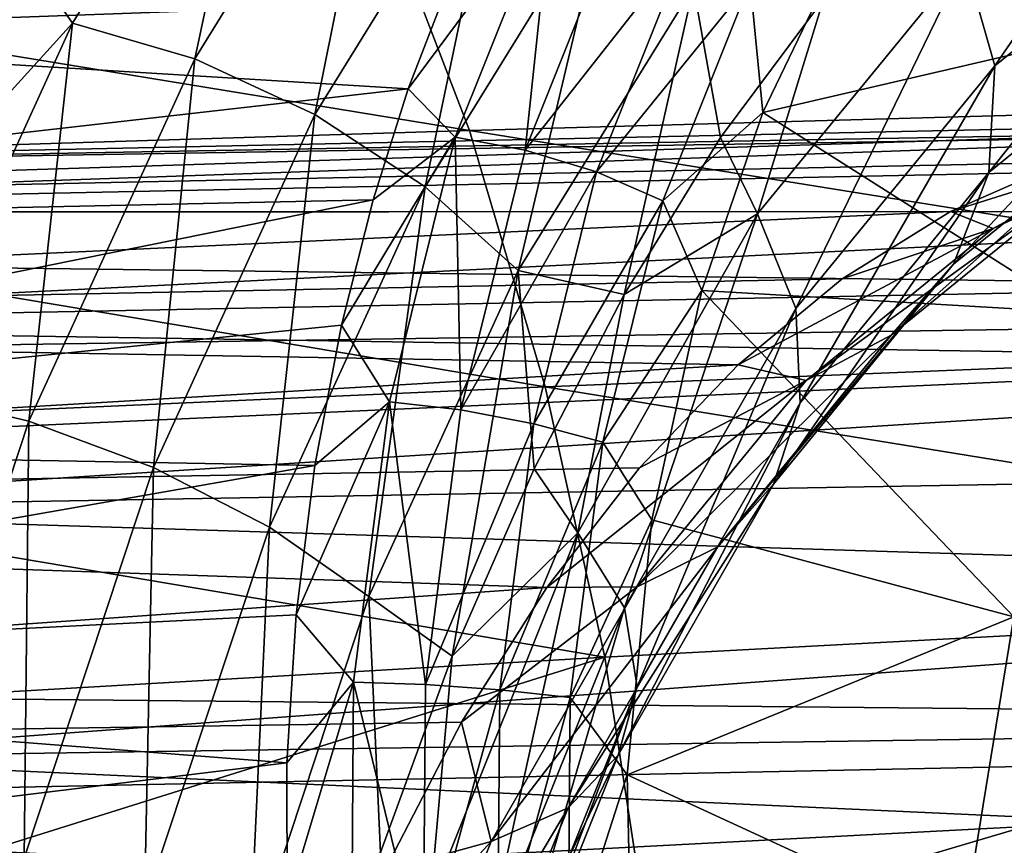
# Model space of a CAD drawing. Header units: metres. Extents: x -62 to 150, y -92 to 92.
# Tile 259 of 656: x 44.07 to 47.9, y -54.86 to -51.65. Entities that reach past the tile are written whole.
import ezdxf

# ---------------------------------------------------------------- set-up
doc = ezdxf.new("R2010")
doc.units = ezdxf.units.M
doc.layers.add('solid_500615', color=7, linetype='CONTINUOUS')

msp = doc.modelspace()

# ---------------------------------------------------------------- linework, layer by layer
at = {"layer": 'solid_500615'}
for points in [[(44.276783, -51.660725, 41.974773), (44.010162, -51.277092, 41.465034), (45.04726, -50.414337, 40.874416)], [(44.276783, -51.660725, 41.974773), (45.04726, -50.414337, 40.874416), (44.751568, -51.799538, 42.124588)], [(45.04726, -50.414337, 40.874416), (45.50922, -50.573895, 41.042545), (44.751568, -51.799538, 42.124588)], [(44.751568, -51.799538, 42.124588), (45.50922, -50.573895, 41.042545), (45.218822, -52.016483, 42.166332)], [(45.50922, -50.573895, 41.042545), (45.956432, -50.823265, 41.112915), (45.218822, -52.016483, 42.166332)], [(47.531761, -51.001308, 56.258976), (48.479156, -51.656647, 55.418015), (48.812244, -50.593552, 54.900761)], [(47.862072, -51.827087, 39.273773), (47.745541, -51.41695, 39.556404), (48.658096, -50.665539, 38.253139)], [(47.862072, -51.827087, 39.273773), (48.658096, -50.665539, 38.253139), (48.717216, -51.13187, 38.052502)], [(45.218822, -52.016483, 42.166332), (45.956432, -50.823265, 41.112915), (45.647339, -52.29707, 42.097221)], [(45.956432, -50.823265, 41.112915), (46.359024, -51.14579, 41.08083), (45.647339, -52.29707, 42.097221)], [(45.727787, -51.537071, 56.89185), (41.543198, -50.937416, 52.649239), (41.206047, -51.64946, 53.07695)], [(47.531761, -51.001308, 56.258976), (47.21669, -51.47501, 56.645138), (48.479156, -51.656647, 55.418015)], [(50.547543, -51.946377, 13.490861), (45.466068, -51.156929, 11.703467), (50.2113, -51.086109, 14.005143)], [(48.717216, -51.13187, 38.052502), (48.650692, -51.581364, 37.806202), (47.838894, -52.241341, 38.965572)], [(47.862072, -51.827087, 39.273773), (48.717216, -51.13187, 38.052502), (47.838894, -52.241341, 38.965572)], [(45.819469, -52.078835, 11.171604), (40.68895, -51.237259, 9.474535), (45.466068, -51.156929, 11.703467)], [(50.547543, -51.946377, 13.490861), (45.819469, -52.078835, 11.171604), (45.466068, -51.156929, 11.703467)], [(46.141083, -51.162621, 56.813728), (45.727787, -51.537071, 56.89185), (45.581493, -51.917046, 57.079544)], [(45.764481, -52.103733, 57.308533), (46.141083, -51.162621, 56.813728), (45.581493, -51.917046, 57.079544)], [(45.647339, -52.29707, 42.097221), (46.359024, -51.14579, 41.08083), (46.008507, -52.622562, 41.921867)], [(46.036625, -52.154533, 57.393963), (46.141083, -51.162621, 56.813728), (45.764481, -52.103733, 57.308533)], [(46.359024, -51.14579, 41.08083), (46.690117, -51.519928, 40.948425), (46.008507, -52.622562, 41.921867)], [(46.036625, -52.154533, 57.393963), (46.404507, -51.233437, 56.911373), (46.141083, -51.162621, 56.813728)], [(45.819469, -52.078835, 11.171604), (41.060642, -52.226578, 8.923438), (40.68895, -51.237259, 9.474535)], [(46.668446, -51.349815, 56.938519), (46.404507, -51.233437, 56.911373), (46.036625, -52.154533, 57.393963)], [(54.01672, -51.277042, 27.174192), (23.684385, -51.559376, 4.519424), (24.046759, -52.360786, 4.001901)], [(54.737808, -52.749004, 26.144371), (54.01672, -51.277042, 27.174192), (24.046759, -52.360786, 4.001901)], [(44.276783, -51.660725, 41.974773), (43.289082, -52.749058, 42.494846), (44.010162, -51.277092, 41.465034)], [(46.313435, -52.23962, 57.402912), (46.668446, -51.349815, 56.938519), (46.036625, -52.154533, 57.393963)], [(46.910839, -51.501785, 56.892754), (46.668446, -51.349815, 56.938519), (46.313435, -52.23962, 57.402912)], [(47.745541, -51.41695, 39.556404), (46.939339, -52.401886, 40.707779), (47.196556, -51.567726, 40.340435)], [(47.089165, -52.770634, 40.377602), (46.939339, -52.401886, 40.707779), (47.745541, -51.41695, 39.556404)], [(47.089165, -52.770634, 40.377602), (47.745541, -51.41695, 39.556404), (47.862072, -51.827087, 39.273773)], [(46.910839, -51.501785, 56.892754), (46.960052, -52.008648, 56.971119), (47.21669, -51.47501, 56.645138)], [(47.21669, -51.47501, 56.645138), (46.960052, -52.008648, 56.971119), (48.479156, -51.656647, 55.418015)], [(46.008507, -52.622562, 41.921867), (46.690117, -51.519928, 40.948425), (46.421284, -52.716225, 41.447639)], [(46.571728, -52.351673, 57.334557), (46.910839, -51.501785, 56.892754), (46.313435, -52.23962, 57.402912)], [(46.690117, -51.519928, 40.948425), (46.796291, -52.105824, 40.912075), (46.421284, -52.716225, 41.447639)], [(46.571728, -52.351673, 57.334557), (46.960052, -52.008648, 56.971119), (46.910839, -51.501785, 56.892754)], [(46.690117, -51.519928, 40.948425), (47.196556, -51.567726, 40.340435), (46.796291, -52.105824, 40.912075)], [(45.581493, -51.917046, 57.079544), (45.727787, -51.537071, 56.89185), (41.206047, -51.64946, 53.07695)], [(46.939339, -52.401886, 40.707779), (46.796291, -52.105824, 40.912075), (47.196556, -51.567726, 40.340435)], [(48.650692, -51.581364, 37.806202), (48.476139, -51.968704, 37.511871), (47.701691, -52.598316, 38.617897)], [(47.838894, -52.241341, 38.965572), (48.650692, -51.581364, 37.806202), (47.701691, -52.598316, 38.617897)], [(45.581493, -51.917046, 57.079544), (41.206047, -51.64946, 53.07695), (40.935707, -52.445015, 53.429962)], [(43.62146, -53.093399, 42.910671), (43.289082, -52.749058, 42.494846), (44.276783, -51.660725, 41.974773)], [(43.62146, -53.093399, 42.910671), (44.276783, -51.660725, 41.974773), (44.107155, -53.208366, 43.044907)], [(44.276783, -51.660725, 41.974773), (44.751568, -51.799538, 42.124588), (44.107155, -53.208366, 43.044907)], [(46.960052, -52.008648, 56.971119), (48.184811, -52.786472, 55.863773), (48.479156, -51.656647, 55.418015)], [(44.107155, -53.208366, 43.044907), (44.751568, -51.799538, 42.124588), (44.591454, -53.388039, 43.062305)], [(44.751568, -51.799538, 42.124588), (45.218822, -52.016483, 42.166332), (44.591454, -53.388039, 43.062305)], [(47.089165, -52.770634, 40.377602), (47.862072, -51.827087, 39.273773), (47.10516, -53.137062, 40.013451)], [(47.862072, -51.827087, 39.273773), (47.838894, -52.241341, 38.965572), (47.10516, -53.137062, 40.013451)], [(48.999844, -51.896812, 36.054317), (48.630974, -52.097313, 35.752872), (47.856003, -52.459343, 36.859642)], [(48.205212, -52.268028, 37.189167), (48.999844, -51.896812, 36.054317), (47.856003, -52.459343, 36.859642)], [(45.444744, -52.348129, 57.259296), (45.581493, -51.917046, 57.079544), (40.935707, -52.445015, 53.429962)], [(45.764481, -52.103733, 57.308533), (45.581493, -51.917046, 57.079544), (45.444744, -52.348129, 57.259296)], [(50.827255, -52.883289, 13.069962), (45.819469, -52.078835, 11.171604), (50.547543, -51.946377, 13.490861)], [(48.476139, -51.968704, 37.511871), (48.205212, -52.268028, 37.189167), (47.459625, -52.874176, 38.253975)], [(47.701691, -52.598316, 38.617897), (48.476139, -51.968704, 37.511871), (47.459625, -52.874176, 38.253975)], [(44.591454, -53.388039, 43.062305), (45.218822, -52.016483, 42.166332), (45.042023, -53.620422, 42.961704)], [(45.218822, -52.016483, 42.166332), (45.647339, -52.29707, 42.097221), (45.042023, -53.620422, 42.961704)], [(46.571728, -52.351673, 57.334557), (46.723328, -52.701012, 57.283497), (46.960052, -52.008648, 56.971119)], [(46.960052, -52.008648, 56.971119), (46.723328, -52.701012, 57.283497), (48.184811, -52.786472, 55.863773)], [(49.013439, -52.050411, 34.319618), (49.460369, -52.088688, 33.681335), (39.807335, -52.246571, 27.87466)], [(48.566509, -52.088696, 34.957897), (49.013439, -52.050411, 34.319618), (39.807335, -52.246571, 27.87466)], [(48.566509, -52.088696, 34.957897), (39.807335, -52.246571, 27.87466), (38.939808, -52.395729, 29.113621)], [(48.123886, -52.203167, 35.590031), (48.566509, -52.088696, 34.957897), (38.939808, -52.395729, 29.113621)], [(49.460369, -52.088688, 33.681335), (40.675003, -52.395367, 26.635504), (39.807335, -52.246571, 27.87466)], [(49.460369, -52.088688, 33.681335), (49.902996, -52.203156, 33.049202), (40.675003, -52.395367, 26.635504)], [(46.11372, -53.074928, 10.734296), (41.060642, -52.226578, 8.923438), (45.819469, -52.078835, 11.171604)], [(50.827255, -52.883289, 13.069962), (46.11372, -53.074928, 10.734296), (45.819469, -52.078835, 11.171604)], [(48.630974, -52.097313, 35.752872), (48.123886, -52.203167, 35.590031), (47.689831, -52.392727, 36.209927)], [(47.856003, -52.459343, 36.859642), (48.630974, -52.097313, 35.752872), (47.689831, -52.392727, 36.209927)], [(45.764481, -52.103733, 57.308533), (45.444744, -52.348129, 57.259296), (45.321854, -52.835117, 57.426136)], [(45.508511, -53.133572, 57.661755), (45.764481, -52.103733, 57.308533), (45.321854, -52.835117, 57.426136)], [(45.785816, -53.164425, 57.739819), (45.764481, -52.103733, 57.308533), (45.508511, -53.133572, 57.661755)], [(45.785816, -53.164425, 57.739819), (46.036625, -52.154533, 57.393963), (45.764481, -52.103733, 57.308533)], [(46.939339, -52.401886, 40.707779), (46.421284, -52.716225, 41.447639), (46.796291, -52.105824, 40.912075)], [(46.313435, -52.23962, 57.402912), (46.036625, -52.154533, 57.393963), (45.785816, -53.164425, 57.739819)], [(47.689831, -52.392727, 36.209927), (48.123886, -52.203167, 35.590031), (38.939808, -52.395729, 29.113621)], [(49.902996, -52.203156, 33.049202), (50.337051, -52.392712, 32.429302), (40.675003, -52.395367, 26.635504)], [(46.11372, -53.074928, 10.734296), (41.370296, -53.286316, 8.468462), (41.060642, -52.226578, 8.923438)], [(46.070499, -53.218216, 57.737469), (46.313435, -52.23962, 57.402912), (45.785816, -53.164425, 57.739819)], [(46.571728, -52.351673, 57.334557), (46.313435, -52.23962, 57.402912), (46.070499, -53.218216, 57.737469)], [(47.838894, -52.241341, 38.965572), (47.701691, -52.598316, 38.617897), (47.001717, -53.452827, 39.617565)], [(47.10516, -53.137062, 40.013451), (47.838894, -52.241341, 38.965572), (47.001717, -53.452827, 39.617565)], [(48.205212, -52.268028, 37.189167), (47.856003, -52.459343, 36.859642), (47.128864, -53.050491, 37.898102)], [(47.459625, -52.874176, 38.253975), (48.205212, -52.268028, 37.189167), (47.128864, -53.050491, 37.898102)], [(45.042023, -53.620422, 42.961704), (45.647339, -52.29707, 42.097221), (45.428764, -53.889996, 42.749821)], [(45.647339, -52.29707, 42.097221), (46.008507, -52.622562, 41.921867), (45.428764, -53.889996, 42.749821)], [(54.737808, -52.749004, 26.144371), (24.046759, -52.360786, 4.001901), (24.37195, -53.209293, 3.53748)], [(45.444744, -52.348129, 57.259296), (40.935707, -52.445015, 53.429962), (40.735958, -53.298584, 53.703308)], [(45.321854, -52.835117, 57.426136), (45.444744, -52.348129, 57.259296), (40.735958, -53.298584, 53.703308)], [(46.338692, -53.290287, 57.654865), (46.571728, -52.351673, 57.334557), (46.070499, -53.218216, 57.737469)], [(46.338692, -53.290287, 57.654865), (46.723328, -52.701012, 57.283497), (46.571728, -52.351673, 57.334557)], [(47.689831, -52.392727, 36.209927), (38.939808, -52.395729, 29.113621), (38.10569, -52.837036, 30.304865)], [(47.26852, -52.655552, 36.811623), (47.689831, -52.392727, 36.209927), (38.10569, -52.837036, 30.304865)], [(50.337051, -52.392712, 32.429302), (41.509403, -52.836483, 25.443859), (40.675003, -52.395367, 26.635504)], [(50.337051, -52.392712, 32.429302), (50.758366, -52.655529, 31.827606), (41.509403, -52.836483, 25.443859)], [(46.939339, -52.401886, 40.707779), (46.241428, -53.641888, 41.704498), (46.421284, -52.716225, 41.447639)], [(46.421978, -53.933842, 41.330444), (46.241428, -53.641888, 41.704498), (46.939339, -52.401886, 40.707779)], [(46.421978, -53.933842, 41.330444), (46.939339, -52.401886, 40.707779), (47.089165, -52.770634, 40.377602)], [(47.856003, -52.459343, 36.859642), (47.689831, -52.392727, 36.209927), (47.26852, -52.655552, 36.811623)], [(47.856003, -52.459343, 36.859642), (47.26852, -52.655552, 36.811623), (46.864014, -52.989105, 37.389313)], [(47.128864, -53.050491, 37.898102), (47.856003, -52.459343, 36.859642), (46.864014, -52.989105, 37.389313)], [(45.428764, -53.889996, 42.749821), (46.008507, -52.622562, 41.921867), (45.753036, -54.122421, 42.401997)], [(46.008507, -52.622562, 41.921867), (46.071175, -53.393959, 41.947643), (45.753036, -54.122421, 42.401997)], [(46.008507, -52.622562, 41.921867), (46.421284, -52.716225, 41.447639), (46.071175, -53.393959, 41.947643)], [(47.701691, -52.598316, 38.617897), (47.459625, -52.874176, 38.253975), (46.78574, -53.696838, 39.216381)], [(47.001717, -53.452827, 39.617565), (47.701691, -52.598316, 38.617897), (46.78574, -53.696838, 39.216381)], [(46.864014, -52.989105, 37.389313), (47.26852, -52.655552, 36.811623), (38.10569, -52.837036, 30.304865)], [(50.758366, -52.655529, 31.827606), (51.162872, -52.989079, 31.24991), (41.509403, -52.836483, 25.443859)], [(46.338692, -53.290287, 57.654865), (46.529339, -53.592594, 57.554237), (46.723328, -52.701012, 57.283497)], [(46.723328, -52.701012, 57.283497), (46.529339, -53.592594, 57.554237), (47.936066, -53.968533, 56.227558)], [(46.723328, -52.701012, 57.283497), (47.936066, -53.968533, 56.227558), (48.184811, -52.786472, 55.863773)], [(54.737808, -52.749004, 26.144371), (24.37195, -53.209293, 3.53748), (24.657953, -54.099667, 3.129024)], [(55.317944, -54.399513, 25.315851), (54.737808, -52.749004, 26.144371), (24.657953, -54.099667, 3.129024)], [(46.241428, -53.641888, 41.704498), (46.071175, -53.393959, 41.947643), (46.421284, -52.716225, 41.447639)], [(46.421978, -53.933842, 41.330444), (47.089165, -52.770634, 40.377602), (46.47179, -54.241314, 40.917999)], [(47.089165, -52.770634, 40.377602), (47.10516, -53.137062, 40.013451), (46.47179, -54.241314, 40.917999)], [(46.864014, -52.989105, 37.389313), (38.10569, -52.837036, 30.304865), (37.336948, -53.553558, 31.402742)], [(45.218746, -53.380554, 57.572983), (45.321854, -52.835117, 57.426136), (40.735958, -53.298584, 53.703308)], [(51.162872, -52.989079, 31.24991), (42.278389, -53.552952, 24.345633), (41.509403, -52.836483, 25.443859)], [(45.508511, -53.133572, 57.661755), (45.321854, -52.835117, 57.426136), (45.218746, -53.380554, 57.572983)], [(51.04723, -53.876305, 12.748144), (46.11372, -53.074928, 10.734296), (50.827255, -52.883289, 13.069962)], [(47.459625, -52.874176, 38.253975), (47.128864, -53.050491, 37.898102), (46.471653, -53.852798, 38.836697)], [(46.78574, -53.696838, 39.216381), (47.459625, -52.874176, 38.253975), (46.471653, -53.852798, 38.836697)], [(46.480209, -53.390175, 37.937443), (46.864014, -52.989105, 37.389313), (37.336948, -53.553558, 31.402742)], [(51.162872, -52.989079, 31.24991), (51.546677, -53.390148, 30.701777), (42.278389, -53.552952, 24.345633)], [(47.128864, -53.050491, 37.898102), (46.864014, -52.989105, 37.389313), (46.480209, -53.390175, 37.937443)], [(47.128864, -53.050491, 37.898102), (46.480209, -53.390175, 37.937443), (46.1208, -53.854904, 38.450733)], [(46.471653, -53.852798, 38.836697), (47.128864, -53.050491, 37.898102), (46.1208, -53.854904, 38.450733)], [(46.345814, -54.126415, 10.396722), (41.370296, -53.286316, 8.468462), (46.11372, -53.074928, 10.734296)], [(43.62146, -53.093399, 42.910671), (44.107155, -53.208366, 43.044907), (43.590374, -54.768906, 43.782944)], [(51.04723, -53.876305, 12.748144), (46.345814, -54.126415, 10.396722), (46.11372, -53.074928, 10.734296)], [(45.508511, -53.133572, 57.661755), (45.218746, -53.380554, 57.572983), (45.145824, -53.961063, 57.686626)], [(45.36935, -54.22319, 57.872795), (45.508511, -53.133572, 57.661755), (45.145824, -53.961063, 57.686626)], [(45.6492, -54.232601, 57.947227), (45.508511, -53.133572, 57.661755), (45.36935, -54.22319, 57.872795)], [(45.6492, -54.232601, 57.947227), (45.785816, -53.164425, 57.739819), (45.508511, -53.133572, 57.661755)], [(46.070499, -53.218216, 57.737469), (45.785816, -53.164425, 57.739819), (45.6492, -54.232601, 57.947227)], [(47.10516, -53.137062, 40.013451), (47.001717, -53.452827, 39.617565), (46.397488, -54.506271, 40.480492)], [(46.47179, -54.241314, 40.917999), (47.10516, -53.137062, 40.013451), (46.397488, -54.506271, 40.480492)], [(43.590374, -54.768906, 43.782944), (44.107155, -53.208366, 43.044907), (44.088345, -54.907295, 43.780819)], [(44.107155, -53.208366, 43.044907), (44.591454, -53.388039, 43.062305), (44.088345, -54.907295, 43.780819)], [(45.938091, -54.252968, 57.938927), (46.070499, -53.218216, 57.737469), (45.6492, -54.232601, 57.947227)], [(46.338692, -53.290287, 57.654865), (46.070499, -53.218216, 57.737469), (45.938091, -54.252968, 57.938927)], [(46.345814, -54.126415, 10.396722), (41.615265, -54.400253, 8.114047), (41.370296, -53.286316, 8.468462)], [(45.218746, -53.380554, 57.572983), (40.735958, -53.298584, 53.703308), (40.609928, -54.187969, 53.892975)], [(46.211784, -54.282478, 57.848576), (46.338692, -53.290287, 57.654865), (45.938091, -54.252968, 57.938927)], [(46.211784, -54.282478, 57.848576), (46.529339, -53.592594, 57.554237), (46.338692, -53.290287, 57.654865)], [(46.1208, -53.854904, 38.450733), (46.480209, -53.390175, 37.937443), (37.336948, -53.553558, 31.402742)], [(45.145824, -53.961063, 57.686626), (45.218746, -53.380554, 57.572983), (40.609928, -54.187969, 53.892975)], [(51.546677, -53.390148, 30.701777), (51.90609, -53.854874, 30.188486), (42.278389, -53.552952, 24.345633)], [(44.088345, -54.907295, 43.780819), (44.591454, -53.388039, 43.062305), (44.556595, -55.086285, 43.654964)], [(44.591454, -53.388039, 43.062305), (45.042023, -53.620422, 42.961704), (44.556595, -55.086285, 43.654964)], [(46.241428, -53.641888, 41.704498), (45.753036, -54.122421, 42.401997), (46.071175, -53.393959, 41.947643)], [(47.001717, -53.452827, 39.617565), (46.78574, -53.696838, 39.216381), (46.204029, -54.711018, 40.04715)], [(46.397488, -54.506271, 40.480492), (47.001717, -53.452827, 39.617565), (46.204029, -54.711018, 40.04715)], [(46.1208, -53.854904, 38.450733), (37.336948, -53.553558, 31.402742), (36.66312, -54.517799, 32.365067)], [(51.90609, -53.854874, 30.188486), (42.952415, -54.517235, 23.383024), (42.278389, -53.552952, 24.345633)], [(46.211784, -54.282478, 57.848576), (46.432587, -54.583332, 57.712818), (46.529339, -53.592594, 57.554237)], [(46.529339, -53.592594, 57.554237), (46.432587, -54.583332, 57.712818), (47.936066, -53.968533, 56.227558)], [(44.556595, -55.086285, 43.654964), (45.042023, -53.620422, 42.961704), (44.963852, -55.293915, 43.413788)], [(45.042023, -53.620422, 42.961704), (45.428764, -53.889996, 42.749821), (44.963852, -55.293915, 43.413788)], [(46.241428, -53.641888, 41.704498), (45.666607, -55.077152, 42.525429), (45.753036, -54.122421, 42.401997)], [(45.880779, -55.281368, 42.103355), (45.666607, -55.077152, 42.525429), (46.241428, -53.641888, 41.704498)], [(45.880779, -55.281368, 42.103355), (46.241428, -53.641888, 41.704498), (46.421978, -53.933842, 41.330444)], [(46.78574, -53.696838, 39.216381), (46.471653, -53.852798, 38.836697), (45.904339, -54.841885, 39.646912)], [(46.204029, -54.711018, 40.04715), (46.78574, -53.696838, 39.216381), (45.904339, -54.841885, 39.646912)], [(45.789253, -54.378815, 38.924236), (46.1208, -53.854904, 38.450733), (36.66312, -54.517799, 32.365067)], [(51.90609, -53.854874, 30.188486), (52.23764, -54.37878, 29.714979), (42.952415, -54.517235, 23.383024)], [(46.471653, -53.852798, 38.836697), (46.1208, -53.854904, 38.450733), (45.789253, -54.378815, 38.924236)], [(45.904339, -54.841885, 39.646912), (46.471653, -53.852798, 38.836697), (45.789253, -54.378815, 38.924236)], [(44.963852, -55.293915, 43.413788), (45.428764, -53.889996, 42.749821), (45.473934, -54.885006, 42.800594)], [(45.428764, -53.889996, 42.749821), (45.753036, -54.122421, 42.401997), (45.473934, -54.885006, 42.800594)], [(46.513077, -55.217632, 10.163122), (46.345814, -54.126415, 10.396722), (51.04723, -53.876305, 12.748144)], [(51.204613, -54.908539, 12.529997), (46.513077, -55.217632, 10.163122), (51.04723, -53.876305, 12.748144)], [(45.880779, -55.281368, 42.103355), (46.421978, -53.933842, 41.330444), (45.958023, -55.520538, 41.65173)], [(46.421978, -53.933842, 41.330444), (46.47179, -54.241314, 40.917999), (45.958023, -55.520538, 41.65173)], [(45.110218, -54.536404, 57.757301), (45.145824, -53.961063, 57.686626), (40.609928, -54.187969, 53.892975)], [(45.36935, -54.22319, 57.872795), (45.145824, -53.961063, 57.686626), (45.110218, -54.536404, 57.757301)], [(46.432587, -54.583332, 57.712818), (47.738041, -55.183865, 56.501816), (47.936066, -53.968533, 56.227558)], [(49.131859, -55.579556, 55.175846), (47.936066, -53.968533, 56.227558), (47.738041, -55.183865, 56.501816)], [(55.317944, -54.399513, 25.315851), (24.657953, -54.099667, 3.129024), (24.903006, -55.026417, 2.779052)], [(41.79314, -55.554447, 7.863955), (41.615265, -54.400253, 8.114047), (46.345814, -54.126415, 10.396722)], [(46.513077, -55.217632, 10.163122), (41.79314, -55.554447, 7.863955), (46.345814, -54.126415, 10.396722)], [(45.666607, -55.077152, 42.525429), (45.473934, -54.885006, 42.800594), (45.753036, -54.122421, 42.401997)], [(45.110218, -54.536404, 57.757301), (40.609928, -54.187969, 53.892975), (40.562874, -55.092457, 53.99192)], [(45.36935, -54.22319, 57.872795), (45.110218, -54.536404, 57.757301), (45.110691, -55.082668, 57.785576)], [(45.360508, -55.349899, 57.928448), (45.36935, -54.22319, 57.872795), (45.110691, -55.082668, 57.785576)], [(45.640011, -55.334309, 58.003124), (45.36935, -54.22319, 57.872795), (45.360508, -55.349899, 57.928448)], [(45.640011, -55.334309, 58.003124), (45.6492, -54.232601, 57.947227), (45.36935, -54.22319, 57.872795)], [(45.938091, -54.252968, 57.938927), (45.6492, -54.232601, 57.947227), (45.640011, -55.334309, 58.003124)], [(46.47179, -54.241314, 40.917999), (46.397488, -54.506271, 40.480492), (45.90736, -55.726635, 41.180466)], [(45.958023, -55.520538, 41.65173), (46.47179, -54.241314, 40.917999), (45.90736, -55.726635, 41.180466)], [(45.92905, -55.316284, 57.994434), (45.938091, -54.252968, 57.938927), (45.640011, -55.334309, 58.003124)], [(46.211784, -54.282478, 57.848576), (45.938091, -54.252968, 57.938927), (45.92905, -55.316284, 57.994434)], [(46.20335, -55.297287, 57.903111), (46.211784, -54.282478, 57.848576), (45.92905, -55.316284, 57.994434)], [(46.20335, -55.297287, 57.903111), (46.432587, -54.583332, 57.712818), (46.211784, -54.282478, 57.848576)], [(45.488754, -54.95686, 39.353394), (45.789253, -54.378815, 38.924236), (36.66312, -54.517799, 32.365067)], [(52.23764, -54.37878, 29.714979), (52.538143, -54.956825, 29.285818), (42.952415, -54.517235, 23.383024)], [(45.904339, -54.841885, 39.646912), (45.789253, -54.378815, 38.924236), (45.488754, -54.95686, 39.353394)], [(55.317944, -54.399513, 25.315851), (24.903006, -55.026417, 2.779052), (25.105598, -55.983829, 2.489721)], [(55.74284, -56.187923, 24.709034), (55.317944, -54.399513, 25.315851), (25.105598, -55.983829, 2.489721)], [(46.397488, -54.506271, 40.480492), (46.204029, -54.711018, 40.04715), (45.73217, -55.885902, 40.721035)], [(45.90736, -55.726635, 41.180466), (46.397488, -54.506271, 40.480492), (45.73217, -55.885902, 40.721035)], [(45.488754, -54.95686, 39.353394), (36.66312, -54.517799, 32.365067), (36.110126, -55.692696, 33.154823)], [(45.110691, -55.082668, 57.785576), (45.110218, -54.536404, 57.757301), (40.562874, -55.092457, 53.99192)], [(52.538143, -54.956825, 29.285818), (43.505562, -55.692257, 22.593044), (42.952415, -54.517235, 23.383024)], [(46.20335, -55.297287, 57.903111), (46.452446, -55.471134, 57.73138), (46.432587, -54.583332, 57.712818)], [(46.432587, -54.583332, 57.712818), (46.452446, -55.471134, 57.73138), (47.738041, -55.183865, 56.501816)], [(46.204029, -54.711018, 40.04715), (45.904339, -54.841885, 39.646912), (45.444153, -55.987701, 40.304123)], [(45.73217, -55.885902, 40.721035), (46.204029, -54.711018, 40.04715), (45.444153, -55.987701, 40.304123)], [(43.590374, -54.768906, 43.782944), (44.088345, -54.907295, 43.780819), (43.720734, -56.540314, 44.305824)], [(45.904339, -54.841885, 39.646912), (45.488754, -54.95686, 39.353394), (45.222198, -55.583469, 39.73407)], [(45.444153, -55.987701, 40.304123), (45.904339, -54.841885, 39.646912), (45.222198, -55.583469, 39.73407)]]:
    msp.add_3dface(points, dxfattribs=at)

doc.saveas('drawing.dxf')
